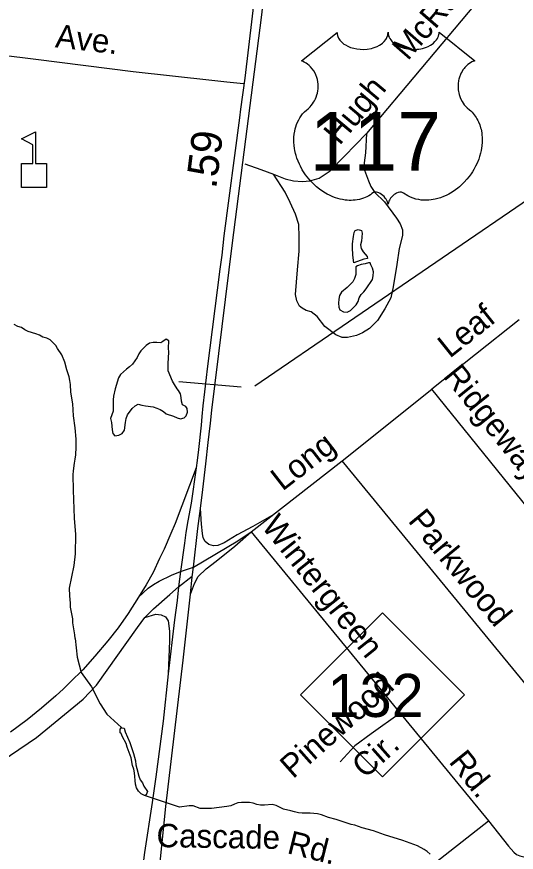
# Model space of a CAD drawing. Extents: x 2290055 to 2389491, y 66597 to 237875.
# Drawn here: x 2335488 to 2337516, y 164973 to 168365 of the extents above; entities that cross this region are included whole.
import ezdxf

# ---------------------------------------------------------------- set-up
doc = ezdxf.new("R2010")
doc.units = 0
for name, color, linetype in [('Exist Cultural Educational Facility Middle CELL', 7, 'Continuous'), ('Exist Hydrographic Creek Single Shore', 7, 'Continuous'), ('Exist Hydrographic Pond Under 1500 Sq Ft', 7, 'Continuous'), ('Exist Road Non-System Type 51', 7, 'Continuous'), ('Exist Road Non-System Type 51 Label', 7, 'Continuous'), ('Exist Road Primary Interstate Ramp 1 Lane Attributed', 7, 'Continuous'), ('Exist Road Primary NC Shield CELL', 7, 'Continuous'), ('Exist Road Primary NC Shield Number Label', 7, 'Continuous'), ('Exist Road Primary NC UnDivided 4 Lane Attributed', 7, 'Continuous'), ('Exist Road Primary US Divided Attributed', 7, 'Continuous'), ('Exist Road Primary US Mileage Hundredths English Label', 7, 'Continuous'), ('Exist Road Primary US Shield CELL', 7, 'Continuous'), ('Exist Road Primary US Shield Number Label', 7, 'Continuous'), ('Exist Road Primary US Structure Ovrhead Sign CELL', 7, 'Continuous'), ('Exist Road Primary US Structure Ovrhead Sign Number Label', 7, 'Continuous')]:
    doc.layers.add(name, color=color, linetype=linetype)

msp = doc.modelspace()

# ---------------------------------------------------------------- linework, layer by layer
at = {"layer": 'Exist Cultural Educational Facility Middle CELL'}
msp.add_lwpolyline([(2335507.5, 167671.4), (2335507.5, 167769.3), (2335553.6, 167769.3), (2335553.6, 167844.4), (2335506.5, 167868.6), (2335563.2, 167897.8), (2335563.2, 167769.3), (2335609.2, 167769.3), (2335609.2, 167671.4)], close=True, dxfattribs=at)
at = {"layer": 'Exist Hydrographic Creek Single Shore'}
for points in [[(2335724.5, 165840.2), (2335723.2, 165856.2), (2335716, 165904.5), (2335715, 165920.1), (2335706.5, 165967.5), (2335706, 165983.5), (2335702.7, 166014), (2335702, 166045.1), (2335720.7, 166137.1), (2335726.5, 166184.2), (2335727, 166263.1), (2335722.2, 166329.3), (2335718.2, 166442.6), (2335717.2, 166505.6), (2335718, 166521.1), (2335721.7, 166552.5), (2335725, 166569), (2335727, 166585.8), (2335728.7, 166618.1), (2335729.2, 166649.3), (2335724.7, 166696.4), (2335718.5, 166744.5), (2335715.5, 166793.3), (2335707.7, 166840.5), (2335706, 166872), (2335703.7, 166887.4), (2335701, 166902.3), (2335691, 166932), (2335683, 166962.2), (2335671.2, 166991.9), (2335653.5, 167017.7), (2335646.5, 167030.5), (2335623.7, 167053.5), (2335610, 167059.8), (2335594, 167064), (2335580.2, 167071.8), (2335565.2, 167078), (2335534.5, 167087.2), (2335520.2, 167093.9), (2335507, 167103), (2335491.5, 167107.5), (2335477.2, 167114.9)], [(2335724.5, 165840.2), (2335733.7, 165765.2), (2335748.7, 165702.1), (2335790.8, 165645), (2335826.8, 165575.8), (2335853.9, 165533.8), (2335913, 165478.9)], [(2337166, 164964.6), (2337154.5, 164975.4), (2337141.7, 164984.3), (2337114.5, 164998.7), (2337100, 165004.7), (2337085, 165009.6), (2337055.7, 165020.8), (2336980.5, 165043.2), (2336951.5, 165055.1), (2336936, 165060.1), (2336890.7, 165072.6), (2336860.7, 165082.9), (2336845.2, 165086.2), (2336830, 165090.5), (2336784.2, 165105.9), (2336754.2, 165114.5), (2336724.5, 165125.4), (2336709.5, 165128.5), (2336694, 165130.3), (2336679, 165131.2), (2336647, 165131), (2336631.5, 165133.5), (2336616, 165136.8), (2336601.2, 165141.3), (2336570.7, 165147.6), (2336541, 165163.2), (2336525.5, 165166.3), (2336494, 165164.6), (2336478, 165164.7), (2336463, 165167.3), (2336448, 165171.8), (2336432.5, 165174.8), (2336400.5, 165174.3), (2336385.5, 165173.3), (2336371.5, 165168), (2336357.5, 165161.4), (2336341.2, 165158.5), (2336279, 165151), (2336248, 165150.3), (2336232.2, 165151), (2336203.5, 165161.5), (2336187.7, 165161.4), (2336148.2, 165156.3), (2336006, 165203)]]:
    msp.add_lwpolyline(points, dxfattribs=at)
at = {"layer": 'Exist Hydrographic Pond Under 1500 Sq Ft'}
for points in [[(2336856.5, 167365.6), (2336852, 167396.6), (2336851, 167427.5), (2336851.5, 167443.1), (2336855, 167473.3), (2336858, 167488.9), (2336861.2, 167497), (2336874.2, 167501.7), (2336887.2, 167496.7), (2336889.7, 167485.7), (2336889.5, 167470.1), (2336887.5, 167454.3), (2336884, 167439.4), (2336886.5, 167424.4), (2336893.7, 167410.7), (2336910.2, 167391.7), (2336911.7, 167383.9), (2336897, 167380.1), (2336856.5, 167365.6)], [(2336829.2, 167165.4), (2336843.2, 167172.2), (2336866, 167194.6), (2336874, 167208.5), (2336877.7, 167223.4), (2336886.2, 167236.6), (2336897.2, 167247.8), (2336906.5, 167260.4), (2336932.2, 167298.3), (2336935.5, 167313.4), (2336936, 167328.8), (2336932, 167343.9), (2336925.2, 167357.8), (2336922.5, 167366.1), (2336916.5, 167366), (2336902, 167361.4), (2336886.7, 167358.5), (2336871.7, 167353.8), (2336865, 167349.5), (2336864.2, 167318), (2336859.7, 167302.7), (2336852, 167288.5), (2336829.2, 167266.2), (2336806.2, 167246.4), (2336798.5, 167233.3), (2336795, 167218.2), (2336794.5, 167202.1), (2336795, 167186), (2336800.2, 167174.9), (2336814.7, 167167.4), (2336829.2, 167165.4)], [(2335886, 166664.1), (2335901.7, 166665.6), (2335915.7, 166673.3), (2335924.7, 166686.7), (2335929, 166717.9), (2335932.2, 166733.7), (2335937.7, 166749), (2335956.5, 166774.3), (2335968.5, 166785.1), (2335980.2, 166792.5), (2335995.2, 166787.7), (2336010.5, 166784.8), (2336041.5, 166780.7), (2336056.2, 166776), (2336070.5, 166770.3), (2336083.5, 166762.3), (2336095, 166752.8), (2336124.5, 166743.5), (2336138.7, 166736.9), (2336153.2, 166732.4), (2336168, 166736.6), (2336175.7, 166745.1), (2336181, 166759.3), (2336180, 166774.3), (2336174.2, 166781.9), (2336161, 166789), (2336156.2, 166803.6), (2336155.2, 166819.1), (2336153, 166834), (2336145, 166847.2), (2336138.5, 166853.7), (2336128.7, 166871.4), (2336120.2, 166885), (2336103.2, 166927), (2336102.7, 166957.4), (2336104.7, 167003.5), (2336104, 167018.9), (2336105, 167049.4), (2336094, 167055.4), (2336081.2, 167046.2), (2336072.5, 167041.3), (2336057, 167042.8), (2336041.5, 167042.7), (2336026.5, 167039.3), (2336013.5, 167030.8), (2335992.2, 167008.3), (2335983.5, 166995.8), (2335976.7, 166980.9), (2335957.5, 166954.8), (2335945.2, 166944.1), (2335932.7, 166934.6), (2335921.5, 166922.8), (2335909.5, 166913.1), (2335901.2, 166899.4), (2335886.7, 166854.6), (2335881.2, 166824.7), (2335879.7, 166809.5), (2335879.2, 166763.3), (2335869, 166733.3), (2335872.2, 166717.8), (2335874.5, 166687.4), (2335878.2, 166672.4), (2335886, 166664.1)], [(2336006, 165203), (2335993, 165210.3), (2335982.3, 165221), (2335973.8, 165234), (2335969.5, 165248.9), (2335968, 165264.3), (2335967.8, 165279.8), (2335966.5, 165295.2), (2335963, 165310), (2335958, 165325.1), (2335952, 165356.4), (2335936.5, 165399.9), (2335932.5, 165414.5), (2335917.8, 165441), (2335911.5, 165455.1), (2335908, 165457.3), (2335907.5, 165472.5), (2335913, 165478.9), (2335914.7, 165478.5)], [(2335914.7, 165478.5), (2335923.5, 165476.9), (2335928.5, 165461.9), (2335946.3, 165418.3), (2335962, 165373.9), (2335969.5, 165343.9), (2335971.5, 165328), (2335976, 165312.6), (2335982.8, 165281.8), (2335989.5, 165267.4), (2335997.8, 165254.6), (2336004.3, 165240.9), (2336018, 165219.9), (2336013, 165205.6), (2336006, 165203)]]:
    msp.add_lwpolyline(points, dxfattribs=at)
at = {"layer": 'Exist Road Non-System Type 51'}
for p, q in [((2336407.9, 168092), (2336340.6, 168099.2)), ((2336414.3, 167768.3), (2336479.4, 167744.4)), ((2336479.4, 167744.4), (2336530.7, 167725.6)), ((2337528.2, 167134.9), (2337173.4, 166852.7)), ((2336808.8, 166562), (2337173.4, 166852.7)), ((2338109.8, 165691.2), (2337173.4, 166852.7)), ((2336440.2, 166273.3), (2336808.8, 166562)), ((2337887, 165250.1), (2336808.8, 166562)), ((2336440.2, 166273.3), (2337402.9, 165101)), ((2337131, 164887.9), (2337402.9, 165101))]:
    msp.add_line(p, q, dxfattribs=at)
for points in [[(2338086.9, 169297.6), (2337789.7, 168942.8), (2336908.2, 167890.5)], [(2336340.6, 168099.2), (2336279.4, 168105.9), (2335959.9, 168141.1), (2335565.7, 168191.5), (2335137.6, 168244.5), (2334965.9, 168263.6)], [(2336530.7, 167725.6), (2336577.4, 167707.4), (2336611.9, 167698.6), (2336647.7, 167696.1), (2336677.8, 167699.2), (2336715.5, 167708.9), (2336760.3, 167738.6), (2336817.9, 167799), (2336908.2, 167890.5)], [(2336908.2, 167890.5), (2336903.4, 167812.2), (2336898.8, 167772), (2336899.9, 167742.2), (2336915.8, 167698.8), (2336924.9, 167675.2), (2336941.6, 167651.9), (2336981.2, 167613.5), (2337029.7, 167547.1), (2337044.8, 167523.7), (2337053.6, 167500.1), (2337054.5, 167476.2), (2337040.9, 167423.5), (2337031.3, 167359.1), (2337016.8, 167268.6), (2337006.8, 167224.2), (2336982.3, 167179.3), (2336952.3, 167132.1), (2336919.5, 167098.7), (2336892.3, 167081.5), (2336866.8, 167070.7), (2336831, 167063), (2336809, 167062.1), (2336782.7, 167073.3), (2336739.3, 167107.6), (2336707.5, 167148.4), (2336682.8, 167167.4), (2336662.5, 167172.5), (2336646.1, 167182.1), (2336635.9, 167189.5), (2336624.9, 167211.1), (2336620, 167236.8), (2336628.1, 167337.2), (2336635, 167413.7), (2336634.7, 167469.4), (2336632.7, 167521.5), (2336619.2, 167563), (2336597.3, 167610.1), (2336577.6, 167653.3), (2336530.7, 167725.6)], [(2336204.9, 166130.6), (2336385.5, 166237.4), (2336440.2, 166273.3)], [(2337044.6, 165537.4), (2336927.4, 165453.2), (2336860.3, 165404.9), (2336801.3, 165340.5)], [(2337402.9, 165101), (2337484.8, 164998.2), (2337505.8, 164973.1), (2337516.3, 164963.4), (2337530.3, 164958), (2337552.5, 164953), (2337570.4, 164957.6), (2337578.4, 164961.9), (2337670.7, 165001.7), (2337743.3, 165040.6), (2337791.3, 165088.5), (2337844.7, 165158.5), (2337887, 165250.1)]]:
    msp.add_lwpolyline(points, dxfattribs=at)
at = {"layer": 'Exist Road Primary Interstate Ramp 1 Lane Attributed'}
msp.add_line((2336152.8, 166112.7), (2336204.9, 166130.6), dxfattribs=at)
for points in [[(2336522.8, 166338.1), (2336445.9, 166295.2), (2336383.1, 166261.2), (2336329.3, 166228.5), (2336303.6, 166218.9), (2336287, 166216.3), (2336267.8, 166222.7), (2336252.4, 166234.9), (2336244.7, 166249), (2336241.5, 166267.6), (2336238.3, 166305.4), (2336233.6, 166367.9)], [(2336192.6, 166020.7), (2336209, 166063.5), (2336224.9, 166091.9), (2336256.8, 166123.7), (2336297.5, 166154.7), (2336372.7, 166215.9), (2336440.2, 166273.3)], [(2335982.4, 166007.9), (2336021.1, 166045.2), (2336042.9, 166060.5), (2336065.9, 166073.4), (2336115.9, 166097.7), (2336152.8, 166112.7)], [(2336008.3, 165925.5), (2336052.9, 165938.9), (2336073.8, 165937.1), (2336092, 165928.9), (2336102.9, 165912.5), (2336107.4, 165870.6), (2336107.4, 165831.5), (2336102.5, 165697.6)]]:
    msp.add_lwpolyline(points, dxfattribs=at)
at = {"layer": 'Exist Road Primary NC Shield CELL'}
msp.add_lwpolyline([(2336640.4, 165611.9), (2336973.4, 165944.9), (2337306.4, 165611.9), (2336973.4, 165278.9)], close=True, dxfattribs=at)
at = {"layer": 'Exist Road Primary NC UnDivided 4 Lane Attributed'}
for points in [[(2336192.6, 166020.7), (2336200.3, 166091.2)], [(2336144.4, 166050.8), (2336139.3, 165994.7), (2336128.6, 165915.8), (2336102.5, 165697.6)], [(2335756.8, 162429), (2335819.2, 162905.2), (2335884.5, 163438.2), (2335894.7, 163514.6), (2335923.3, 163782.6), (2336000, 164369.5), (2336018.4, 164520.2), (2336068.7, 164918.9), (2336092.9, 165158.9), (2336163.3, 165752.7), (2336192.6, 166020.7)], [(2336102.5, 165697.6), (2336081.7, 165505.3), (2336052.5, 165279.3), (2336037.2, 165174.8), (2336006, 164971.7), (2335949, 164531.1), (2335923, 164327.2), (2335875.4, 163911), (2335842.7, 163567.6), (2335826.4, 163423.8), (2335793.3, 163156.9), (2335724.3, 162550)]]:
    msp.add_lwpolyline(points, dxfattribs=at)
at = {"layer": 'Exist Road Primary US Divided Attributed'}
for points in [[(2336574.6, 169464.8), (2336476.4, 168642.7), (2336413.4, 168115.5), (2336396, 167989.6), (2336391.7, 167954.9), (2336329.2, 167475.1), (2336319.9, 167396.5), (2336312.6, 167340.3), (2336261.3, 166934.8), (2336256.4, 166899.6), (2336249.6, 166841.5), (2336242.8, 166785.3), (2336239.9, 166741.3), (2336236, 166706.8), (2336225.4, 166607.9), (2336219.9, 166562.7), (2336215.9, 166533)], [(2336233.6, 166367.9), (2336243.9, 166445.6), (2336255.9, 166549.8), (2336264.9, 166636.3), (2336269.4, 166669.9), (2336274.9, 166715.5), (2336279.2, 166767), (2336363.5, 167447.2), (2336452.5, 168141.6), (2336482.2, 168361.6), (2336510.4, 168602.6), (2336586.7, 169229.5), (2336612.7, 169460.9)], [(2336215.9, 166533), (2336131.3, 166307.2), (2336113.8, 166266.6), (2336086.1, 166203), (2336066.7, 166165.2), (2336041.3, 166108.1), (2336013.3, 166058.9), (2335982.4, 166007.9)], [(2336215.9, 166533), (2336195.4, 166390.6), (2336182.9, 166318.9), (2336174.9, 166270.5), (2336168.4, 166228.1), (2336152.8, 166112.7)], [(2336204.9, 166130.6), (2336222.9, 166286.8), (2336233.6, 166367.9)], [(2336152.8, 166112.7), (2336144.4, 166050.8)], [(2336200.3, 166091.2), (2336204.9, 166130.6)], [(2336144.4, 166050.8), (2336200.6, 166093.8)], [(2336008.3, 165925.5), (2336043.5, 165960.5), (2336109.2, 166018.9), (2336144.4, 166050.8)], [(2335982.4, 166007.9), (2335939.6, 165942), (2335899.6, 165884), (2335857.8, 165831.3), (2335805.2, 165769.6), (2335756.2, 165713.5), (2335705.9, 165664.5), (2335677.6, 165636.8), (2335645.9, 165608.2), (2335588.4, 165558), (2335530.1, 165511), (2335462.6, 165461.1)], [(2329953.7, 163920.2), (2331612.7, 164312.4), (2332670.8, 164569.7), (2334595.3, 165036.7), (2334765.7, 165074.4), (2334918, 165120.3), (2335212.8, 165228.2), (2335316, 165275.7), (2335355.3, 165295.3), (2335567.9, 165438.2), (2335757.9, 165593.9), (2335812, 165651.3), (2335977.7, 165885.8), (2336008.3, 165925.5)]]:
    msp.add_lwpolyline(points, dxfattribs=at)
at = {"layer": 'Exist Road Primary US Shield CELL'}
msp.add_lwpolyline([(2336788.4, 168301.2), (2336788.8, 168295.2), (2336790.3, 168288.1), (2336791.4, 168284.4), (2336794.7, 168277.4), (2336800.2, 168269.1), (2336807.8, 168261), (2336816.4, 168253.9), (2336822.3, 168250.2), (2336832.1, 168244.9), (2336843.3, 168240.2), (2336855.8, 168236.6), (2336868.5, 168234), (2336882.5, 168232.5), (2336896.2, 168232.2), (2336911.1, 168233.3), (2336927.5, 168236.5), (2336935.1, 168238.4), (2336943.5, 168241.4), (2336951.4, 168244.6), (2336960, 168249.2), (2336967, 168253.7), (2336972.4, 168257.6), (2336980.1, 168264.9), (2336986.2, 168272.6), (2336988.7, 168276.8), (2336991, 168280.9), (2336994, 168289.7), (2336994.9, 168293.5), (2336995.5, 168301.5), (2336996, 168294.8), (2336996.6, 168290.6), (2336997.8, 168286.5), (2336999.5, 168282.1), (2337002.5, 168276), (2337006, 168270.8), (2337012.4, 168263.2), (2337016.4, 168259.5), (2337020.1, 168256.5), (2337029.9, 168249.7), (2337041.4, 168243.9), (2337047.1, 168241.4), (2337052.9, 168239.4), (2337060.2, 168237.2), (2337067.8, 168235.4), (2337075.3, 168234.1), (2337083, 168233), (2337090.9, 168232.4), (2337097.3, 168232.2), (2337105.2, 168232.3), (2337112.4, 168232.7), (2337119.9, 168233.6), (2337128.1, 168234.9), (2337134.6, 168236.4), (2337143.3, 168238.7), (2337151.2, 168241.5), (2337158.1, 168244.5), (2337167.1, 168249.2), (2337174.4, 168253.7), (2337179.7, 168258), (2337186, 168263.8), (2337192, 168270.8), (2337195.5, 168275.8), (2337197.9, 168281), (2337200.3, 168286.5), (2337201.7, 168292.3), (2337202.4, 168297.3), (2337202.5, 168301.7), (2337347.2, 168186.4), (2337343.8, 168185.1), (2337335.9, 168181.3), (2337329.7, 168177.6), (2337319.7, 168170.6), (2337315.4, 168166.7), (2337311.2, 168162.7), (2337307.2, 168158.4), (2337303.8, 168154.4), (2337299.6, 168148.6), (2337295.8, 168142.8), (2337292.1, 168136.4), (2337289.5, 168130.8), (2337285, 168119.2), (2337282.9, 168111.8), (2337281.5, 168105.6), (2337279.8, 168092.7), (2337279.4, 168086.5), (2337279.4, 168080.5), (2337279.7, 168074.1), (2337280.3, 168067.9), (2337281.4, 168061.5), (2337282.4, 168055.8), (2337284.2, 168048.9), (2337286.8, 168040.9), (2337290, 168033.1), (2337296.6, 168020.5), (2337305.1, 168007.7), (2337311.2, 168000.5), (2337317.1, 167994.4), (2337326.1, 167986.9), (2337330.9, 167982.6), (2337336.4, 167977), (2337345.5, 167966.5), (2337349.2, 167961.6), (2337352.9, 167956), (2337356.3, 167950.3), (2337359.7, 167944.1), (2337362.5, 167938.7), (2337367.5, 167926.3), (2337371.3, 167914.3), (2337373, 167908), (2337375.7, 167893.8), (2337376.7, 167886.8), (2337377.8, 167872.9), (2337377.8, 167856.2), (2337376.6, 167840.3), (2337373.6, 167821.7), (2337371.1, 167810.6), (2337367.3, 167797.7), (2337363.6, 167786.5), (2337357, 167770), (2337351.1, 167758), (2337343.5, 167744), (2337338.3, 167735.5), (2337332.3, 167726.5), (2337324.7, 167716), (2337315.8, 167704.9), (2337305.1, 167693.2), (2337296.5, 167684.6), (2337285.2, 167674.5), (2337278.3, 167668.9), (2337268.6, 167661.5), (2337255.3, 167652.6), (2337242.1, 167645), (2337230.9, 167639.3), (2337221, 167635), (2337208.2, 167630.1), (2337186.8, 167624.2), (2337179.1, 167622.6), (2337169.8, 167621.2), (2337161.2, 167620.4), (2337152.8, 167619.9), (2337141.6, 167619.9), (2337130.4, 167620.7), (2337119.8, 167622.3), (2337108.7, 167624.6), (2337097.2, 167628), (2337086.7, 167632.1), (2337076.1, 167637.3), (2337058.2, 167648.6), (2337053.1, 167651.3), (2337050.2, 167652.1), (2337043.3, 167652.4), (2337036.8, 167651.1), (2337030.1, 167648.4), (2337026.1, 167646.3), (2337020.7, 167642.8), (2337016.6, 167639.5), (2337011.7, 167634.8), (2337008.3, 167630.9), (2337005.7, 167627.8), (2337000.6, 167619.9), (2336998.8, 167616.1), (2336996.9, 167611.2), (2336995.3, 167604.1), (2336993, 167613.1), (2336990.4, 167619.1), (2336987.3, 167624.2), (2336984.1, 167628.8), (2336979, 167634.6), (2336974.5, 167638.9), (2336969.1, 167643.4), (2336963.2, 167646.9), (2336958.6, 167649.3), (2336954.3, 167650.9), (2336949.1, 167652.2), (2336944.8, 167652.5), (2336941.3, 167652.4), (2336936.5, 167651.3), (2336930, 167646.6), (2336923.8, 167642.4), (2336917, 167638.2), (2336909, 167633.9), (2336903.1, 167631.2), (2336896.1, 167628.4), (2336887.9, 167625.7), (2336879, 167623.4), (2336869.9, 167621.6), (2336861.8, 167620.3), (2336853.2, 167619.5), (2336845.4, 167619.3), (2336837.3, 167619.4), (2336829.7, 167620), (2336820.9, 167620.7), (2336810, 167622.3), (2336800.9, 167624.4), (2336791.3, 167627), (2336781.5, 167630), (2336771, 167634.1), (2336757.8, 167639.8), (2336748.7, 167644.5), (2336734.3, 167652.8), (2336717.3, 167664.5), (2336704.6, 167674.8), (2336695.2, 167683.3), (2336681.5, 167697.3), (2336673.4, 167706.5), (2336660.7, 167722.9), (2336652.6, 167734.8), (2336647.3, 167743.5), (2336639.6, 167757.5), (2336635.4, 167766.3), (2336629.9, 167779.1), (2336625.6, 167790.8), (2336622, 167802), (2336620.1, 167809), (2336617.4, 167821.4), (2336615.7, 167830.2), (2336614.1, 167842.3), (2336613.2, 167855), (2336613, 167866.8), (2336613.3, 167876.5), (2336614.4, 167887.9), (2336616.4, 167899.9), (2336618.7, 167910.3), (2336620.8, 167917.7), (2336623.8, 167926.8), (2336627.9, 167936.8), (2336632.7, 167946.3), (2336637.2, 167954.3), (2336643, 167962.8), (2336648.6, 167970.1), (2336656, 167978.1), (2336663.7, 167985.5), (2336670.7, 167991.2), (2336679.1, 167999.4), (2336683.5, 168004.4), (2336688.7, 168011.3), (2336692.9, 168017.7), (2336696.2, 168023.4), (2336700.6, 168031.9), (2336703.3, 168038.2), (2336706.6, 168048), (2336708.3, 168054.8), (2336710, 168063.6), (2336711.1, 168071.9), (2336711.5, 168082.3), (2336711.3, 168090.8), (2336710.2, 168100.8), (2336708.3, 168110.4), (2336706, 168118.8), (2336702.4, 168128.3), (2336699.1, 168135.3), (2336693.6, 168144.8), (2336687.4, 168153.6), (2336681.1, 168160.8), (2336674.7, 168167.2), (2336668.5, 168172), (2336662.7, 168176.2), (2336655.3, 168180.7), (2336648.2, 168184.2), (2336643.8, 168185.9)], close=True, dxfattribs=at)
at = {"layer": 'Exist Road Primary US Structure Ovrhead Sign CELL'}
msp.add_line((2336146.5, 166883.8), (2336398.4, 166861.7), dxfattribs=at)
at = {"layer": 'Exist Road Primary US Structure Ovrhead Sign Number Label'}
msp.add_line((2336455, 166866.9), (2337785.6, 167776.5), dxfattribs=at)

# ---------------------------------------------------------------- texts
at = {"layer": 'Exist Road Non-System Type 51 Label'}
for s, rotation, p in [('McRae', 48.9707, (2337075.2, 168183.2)), ('Ave.', 353.5816, (2335641.5, 168240.9)), ('Hugh', 50.1053, (2336798.6, 167839.3)), ('Leaf', 38.564, (2337245.6, 166975.7)), ('Ridgeway', 308.8617, (2337215.5, 166905.1)), ('Long', 37.838, (2336566.7, 166436.5)), ('Wintergreen', 308.4881, (2336478.1, 166295.3)), ('Parkwood', 309.4173, (2337073.4, 166317.5)), ('Pinewood', 41.571, (2336609.5, 165268.4)), ('Cir.', 41.571, (2336901.4, 165268.8)), ('Rd.', 308.6103, (2337239, 165339.3)), ('Cascade', 359.1312, (2336054.7, 164993.9)), ('Rd.', 345.9588, (2336581.3, 164969.7))]:
    msp.add_text(s, height=95, rotation=rotation, dxfattribs=at).set_placement(p)
at = {"layer": 'Exist Road Primary NC Shield Number Label'}
msp.add_text('132', height=175, dxfattribs=at).set_placement((2336749.6, 165522.1))
at = {"layer": 'Exist Road Primary US Mileage Hundredths English Label'}
msp.add_text('.59', height=125, rotation=82.9338, dxfattribs=at).set_placement((2336297.3, 167663.8))
at = {"layer": 'Exist Road Primary US Shield Number Label'}
msp.add_text('117', height=239.06, dxfattribs=at).set_placement((2336677.3, 167739.5))

doc.saveas('drawing.dxf')
